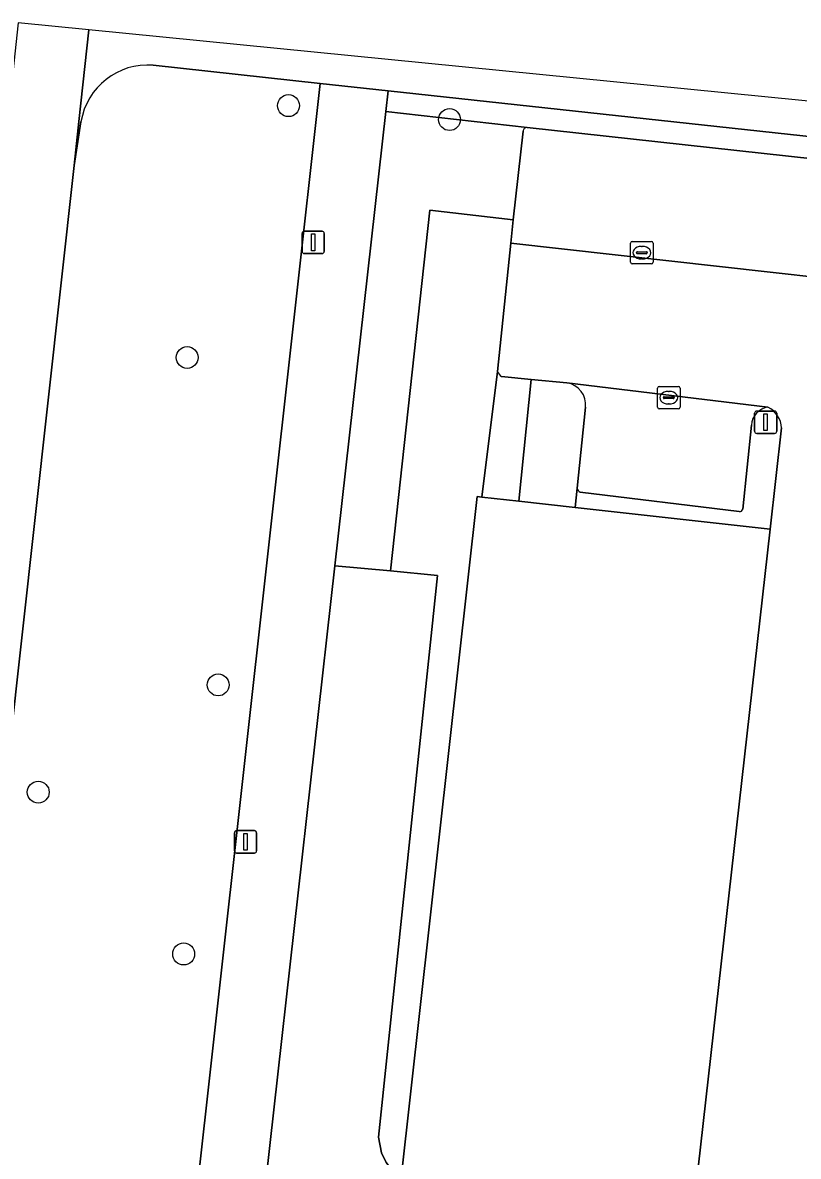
# Model space of a CAD drawing. Extents: x 162026 to 163502, y 387295 to 388169.
# Drawn here: x 162142.8 to 162177.4, y 388114.5 to 388165 of the extents above; entities that cross this region are included whole.
import ezdxf

# ---------------------------------------------------------------- set-up
doc = ezdxf.new("R2010")
doc.units = 0
for name, color, linetype in [('IMGEO_Berm_groen', 7, 'Continuous'), ('IMGEO_Boom', 7, 'Continuous'), ('IMGEO_Fietspad_gesloten', 7, 'Continuous'), ('IMGEO_Groenvoorziening', 7, 'Continuous'), ('IMGEO_Kolk', 7, 'Continuous'), ('IMGEO_Lichtmast', 7, 'Continuous'), ('IMGEO_Loofbos', 7, 'Continuous'), ('IMGEO_Pand', 7, 'Continuous'), ('IMGEO_Parkeervlak_open', 7, 'Continuous'), ('IMGEO_Rijbaan_lokaal_open', 7, 'Continuous'), ('IMGEO_Voetpad_gesloten', 7, 'Continuous'), ('IMGEO_Voetpad_open', 7, 'Continuous')]:
    doc.layers.add(name, color=color, linetype=linetype)

msp = doc.modelspace()

# ---------------------------------------------------------------- linework, layer by layer
at = {"layer": 'IMGEO_Berm_groen'}
for points in [[(162156.097, 388162.257), (162148.659, 388163.065)], [(162145.439, 388160.548), (162145.131, 388158.602), (162128.834, 388011.725), (162128.818, 388011.491), (162128.823, 388011.257), (162128.849, 388011.024), (162128.895, 388010.794), (162128.962, 388010.569), (162129.049, 388010.351), (162129.155, 388010.142), (162129.279, 388009.943), (162129.42, 388009.756), (162129.578, 388009.582), (162129.75, 388009.423), (162129.936, 388009.28), (162130.134, 388009.155), (162130.343, 388009.047), (162130.56, 388008.959), (162130.784, 388008.89), (162131.013, 388008.842), (162131.166, 388008.821), (162138.907, 388008.012), (162156.097, 388162.257)]]:
    msp.add_lwpolyline(points, dxfattribs=at)
msp.add_arc((162148.411, 388160.064), 3.011, 85.2819, 170.746, dxfattribs=at)
at = {"layer": 'IMGEO_Boom'}
for centre in [(162154.688, 388161.266), (162161.866, 388160.646), (162150.171, 388150.048), (162151.553, 388135.465), (162143.534, 388130.688), (162150.017, 388123.481)]:
    msp.add_circle(centre, 0.489, dxfattribs=at)
at = {"layer": 'IMGEO_Fietspad_gesloten'}
msp.add_lwpolyline([(162142.635, 388164.961), (162136.597, 388108.731), (162125.11, 388005.69), (162128.705, 388005.301), (162129.279, 388009.943), (162129.155, 388010.142), (162129.049, 388010.351), (162128.962, 388010.569), (162128.895, 388010.794), (162128.849, 388011.024), (162128.823, 388011.257), (162128.818, 388011.491), (162128.834, 388011.725), (162145.131, 388158.602), (162145.348, 388160.554), (162145.79, 388164.648)], close=True, dxfattribs=at)
at = {"layer": 'IMGEO_Groenvoorziening'}
for points in [[(162159.131, 388161.927), (162159.027, 388161.001), (162165.327, 388160.288), (162165.331, 388160.288), (162189.836, 388157.6)], [(162190.112, 388152.293), (162190.431, 388152.637), (162191.029, 388158.462), (162159.131, 388161.927)], [(162165.327, 388160.288), (162159.027, 388161.001), (162156.758, 388140.773), (162159.238, 388140.539), (162160.984, 388156.615)], [(162160.984, 388156.615), (162164.708, 388156.175), (162165.141, 388160.124)], [(162164.003, 388149.419), (162163.304, 388143.826), (162164.96, 388143.642), (162165.498, 388149.075)], [(162165.498, 388149.075), (162164.178, 388149.206)], [(162175.318, 388147.037), (162174.93, 388143.298)], [(162167.547, 388144.233), (162167.466, 388143.363), (162176.16, 388142.394), (162176.665, 388146.91)], [(162174.775, 388143.192), (162167.694, 388144.047)]]:
    msp.add_lwpolyline(points, dxfattribs=at)
msp.add_lwpolyline([(162163.102, 388143.849), (162163.304, 388143.826), (162164.003, 388149.419), (162164.594, 388155.133), (162164.708, 388156.175), (162160.984, 388156.615), (162159.238, 388140.539), (162161.331, 388140.334), (162158.693, 388115.32), (162158.828, 388114.622), (162159.035, 388114.195), (162159.327, 388113.821), (162159.703, 388113.507)], close=True, dxfattribs=at)
for centre, radius, start, end in [((162165.309, 388160.121), 0.168, 83.923, 178.8836), ((162164.52, 388149.666), 0.573, 205.493, 233.3198), ((162176.19, 388146.972), 0.874, 98.6828, 175.7081), ((162175.561, 388146.848), 1.106, 3.2024, 63.2878), ((162167.76, 388144.25), 0.213, 184.5834, 252.0569), ((162174.81, 388143.307), 0.121, 253.2152, 355.519)]:
    msp.add_arc(centre, radius, start, end, dxfattribs=at)
at = {"layer": 'IMGEO_Kolk'}
for p, q in [((162169.937, 388154.289), (162169.937, 388155.141)), ((162170.012, 388155.215), (162170.864, 388155.215)), ((162170.938, 388155.141), (162170.938, 388154.289)), ((162170.196, 388154.709), (162170.196, 388154.721)), ((162170.634, 388154.672), (162170.236, 388154.672)), ((162170.239, 388154.758), (162170.637, 388154.758)), ((162170.425, 388154.995), (162170.45, 388154.995)), ((162170.68, 388154.721), (162170.68, 388154.709)), ((162170.864, 388154.215), (162170.012, 388154.215)), ((162170.448, 388154.435), (162170.423, 388154.435)), ((162171.136, 388147.833), (162171.136, 388148.685)), ((162171.211, 388148.759), (162172.063, 388148.759)), ((162171.624, 388148.539), (162171.649, 388148.539)), ((162172.137, 388148.685), (162172.137, 388147.833)), ((162171.395, 388148.253), (162171.395, 388148.265)), ((162171.833, 388148.216), (162171.435, 388148.216)), ((162171.438, 388148.302), (162171.836, 388148.302)), ((162171.647, 388147.979), (162171.622, 388147.979)), ((162171.879, 388148.265), (162171.879, 388148.253)), ((162172.063, 388147.759), (162171.211, 388147.759))]:
    msp.add_line(p, q, dxfattribs=at)
for points in [[(162169.937, 388154.289), (162169.937, 388155.141)], [(162170.012, 388155.215), (162170.864, 388155.215)], [(162170.938, 388155.141), (162170.938, 388154.289)], [(162170.864, 388154.215), (162170.012, 388154.215)], [(162171.136, 388147.833), (162171.136, 388148.685)], [(162171.211, 388148.759), (162172.063, 388148.759)], [(162172.137, 388148.685), (162172.137, 388147.833)], [(162172.063, 388147.759), (162171.211, 388147.759)]]:
    msp.add_lwpolyline(points, dxfattribs=at)
for centre, radius, start, end in [((162170.014, 388155.139), 0.0765, 91.552, 178.448), ((162170.014, 388155.139), 0.0765, 91.552, 178.448), ((162170.862, 388155.139), 0.0765, 1.552, 88.448), ((162170.862, 388155.139), 0.0765, 1.552, 88.448), ((162170.236, 388154.718), 0.0403, 85.8775, 175.7526), ((162170.233, 388154.708), 0.0366, 178.938, 274.7102), ((162170.637, 388154.715), 0.043, 264.8664, 352.4533), ((162170.641, 388154.72), 0.0386, 1.7309, 96.639), ((162170.014, 388154.291), 0.0765, 181.552, 268.448), ((162170.014, 388154.291), 0.0765, 181.552, 268.448), ((162170.862, 388154.291), 0.0765, 271.552, 358.448), ((162170.862, 388154.291), 0.0765, 271.552, 358.448), ((162171.213, 388148.683), 0.0765, 91.552, 178.448), ((162171.213, 388148.683), 0.0765, 91.552, 178.448), ((162172.061, 388148.683), 0.0765, 1.552, 88.448), ((162172.061, 388148.683), 0.0765, 1.552, 88.448), ((162171.435, 388148.262), 0.0403, 85.8775, 175.7526), ((162171.432, 388148.252), 0.0366, 178.938, 274.7102), ((162171.836, 388148.259), 0.043, 264.8664, 352.4533), ((162171.84, 388148.264), 0.0386, 1.7309, 96.639), ((162171.213, 388147.835), 0.0765, 181.552, 268.448), ((162171.213, 388147.835), 0.0765, 181.552, 268.448), ((162172.061, 388147.835), 0.0765, 271.552, 358.448), ((162172.061, 388147.835), 0.0765, 271.552, 358.448)]:
    msp.add_arc(centre, radius, start, end, dxfattribs=at)
for centre, major_axis, ratio, start_param, end_param in [((162170.424, 388154.715), (-0.387, 0.002), 0.722429, 4.712389, 7.853982), ((162170.449, 388154.715), (-0.39, 0.002), 0.717154, 1.570796, 4.712389), ((162171.623, 388148.259), (-0.387, 0.002), 0.722429, 4.712389, 7.853982), ((162171.648, 388148.259), (-0.39, 0.002), 0.717154, 1.570796, 4.712389)]:
    msp.add_ellipse(centre, major_axis=major_axis, ratio=ratio, start_param=start_param, end_param=end_param, dxfattribs=at)
at = {"layer": 'IMGEO_Lichtmast'}
for p, q in [((162155.292, 388154.774), (162155.292, 388155.574)), ((162155.292, 388155.574), (162155.292, 388154.774)), ((162155.392, 388155.674), (162156.182, 388155.674)), ((162156.182, 388155.674), (162155.392, 388155.674)), ((162156.282, 388155.574), (162156.282, 388154.774)), ((162156.282, 388154.774), (162156.282, 388155.574)), ((162156.182, 388154.674), (162155.392, 388154.674)), ((162155.392, 388154.674), (162156.182, 388154.674)), ((162175.459, 388146.764), (162175.459, 388147.564)), ((162175.459, 388147.564), (162175.459, 388146.764)), ((162175.559, 388147.664), (162176.349, 388147.664)), ((162176.349, 388147.664), (162175.559, 388147.664)), ((162176.449, 388147.564), (162176.449, 388146.764)), ((162176.449, 388146.764), (162176.449, 388147.564)), ((162176.349, 388146.664), (162175.559, 388146.664)), ((162175.559, 388146.664), (162176.349, 388146.664)), ((162152.276, 388128.073), (162152.276, 388128.873)), ((162152.276, 388128.873), (162152.276, 388128.073)), ((162152.376, 388128.973), (162153.166, 388128.973)), ((162153.166, 388128.973), (162152.376, 388128.973)), ((162153.266, 388128.873), (162153.266, 388128.073)), ((162153.266, 388128.073), (162153.266, 388128.873)), ((162153.166, 388127.973), (162152.376, 388127.973)), ((162152.376, 388127.973), (162153.166, 388127.973))]:
    msp.add_line(p, q, dxfattribs=at)
for points in [[(162155.712, 388155.549), (162155.862, 388155.549), (162155.862, 388154.799), (162155.712, 388154.799), (162155.712, 388155.549)], [(162175.879, 388147.539), (162176.029, 388147.539), (162176.029, 388146.789), (162175.879, 388146.789), (162175.879, 388147.539)], [(162152.696, 388128.848), (162152.846, 388128.848), (162152.846, 388128.098), (162152.696, 388128.098), (162152.696, 388128.848)]]:
    msp.add_lwpolyline(points, dxfattribs=at)
for centre, start, end in [((162155.392, 388155.574), 90, 180), ((162155.392, 388155.574), 90, 180), ((162156.182, 388155.574), 0, 90), ((162156.182, 388155.574), 360, 90), ((162155.392, 388154.774), 180, 270), ((162155.392, 388154.774), 180, 270), ((162156.182, 388154.774), 270, 0), ((162156.182, 388154.774), 270, 0), ((162175.559, 388147.564), 90, 180), ((162175.559, 388147.564), 90, 180), ((162176.349, 388147.564), 0, 90), ((162176.349, 388147.564), 360, 90), ((162175.559, 388146.764), 180, 270), ((162175.559, 388146.764), 180, 270), ((162176.349, 388146.764), 270, 0), ((162176.349, 388146.764), 270, 0), ((162152.376, 388128.873), 90, 180), ((162152.376, 388128.873), 90, 180), ((162153.166, 388128.873), 0, 90), ((162153.166, 388128.873), 360, 90), ((162152.376, 388128.073), 180, 270), ((162152.376, 388128.073), 180, 270), ((162153.166, 388128.073), 270, 0), ((162153.166, 388128.073), 270, 0)]:
    msp.add_arc(centre, 0.1, start, end, dxfattribs=at)
at = {"layer": 'IMGEO_Loofbos'}
msp.add_lwpolyline([(162149.51, 388076.152), (162167.212, 388074.168), (162170.235, 388101.149), (162158.466, 388102.467), (162159.703, 388113.507), (162159.327, 388113.821), (162159.035, 388114.195), (162158.828, 388114.622), (162158.693, 388115.32), (162161.331, 388140.334), (162159.238, 388140.539), (162156.758, 388140.773)], close=True, dxfattribs=at)
at = {"layer": 'IMGEO_Pand'}
msp.add_lwpolyline([(162172.827, 388112.903), (162176.16, 388142.394), (162167.466, 388143.363), (162164.96, 388143.642), (162163.304, 388143.826), (162163.102, 388143.849), (162159.703, 388113.507), (162158.466, 388102.467), (162170.235, 388101.149), (162167.212, 388074.168), (162166.678, 388069.397), (162177.601, 388068.214), (162179.658, 388067.991), (162180.228, 388073.107), (162182.664, 388094.947), (162183.233, 388100.051), (162187.649, 388099.588), (162187.928, 388102.25), (162189.22, 388102.107), (162189.597, 388105.501), (162172.209, 388107.435)], close=True, dxfattribs=at)
at = {"layer": 'IMGEO_Parkeervlak_open'}
for points in [[(162165.141, 388160.124), (162164.708, 388156.175), (162164.594, 388155.133), (162190.112, 388152.293)], [(162189.836, 388157.6), (162165.331, 388160.288), (162165.327, 388160.288)], [(162176.058, 388147.836), (162167.095, 388148.916)], [(162167.93, 388147.828), (162167.547, 388144.233)], [(162174.93, 388143.298), (162175.318, 388147.037)], [(162167.694, 388144.047), (162174.775, 388143.192)]]:
    msp.add_lwpolyline(points, dxfattribs=at)
for centre, radius, start, end in [((162165.309, 388160.121), 0.168, 83.923, 178.8836), ((162166.942, 388147.934), 0.994, 353.8731, 81.1367), ((162176.19, 388146.972), 0.874, 98.6828, 175.7081), ((162167.76, 388144.25), 0.213, 184.5834, 252.0569), ((162174.81, 388143.307), 0.121, 253.2152, 355.519)]:
    msp.add_arc(centre, radius, start, end, dxfattribs=at)
at = {"layer": 'IMGEO_Rijbaan_lokaal_open'}
for points in [[(162207.034, 388150.88), (162204.41, 388151.158), (162201.5, 388151.466), (162198.732, 388151.758), (162195.965, 388152.051), (162193.198, 388152.344), (162190.431, 388152.637), (162190.112, 388152.293), (162164.594, 388155.133), (162164.003, 388149.419)], [(162164.178, 388149.206), (162165.498, 388149.075), (162167.095, 388148.916), (162176.058, 388147.836)], [(162176.665, 388146.91), (162176.16, 388142.394), (162172.827, 388112.903), (162178.468, 388112.268), (162189.728, 388111.001), (162192.161, 388110.716), (162207.999, 388108.964), (162209.13, 388108.814), (162209.74, 388114.919), (162207.541, 388115.108), (162185.677, 388117.572), (162180.942, 388118.098)]]:
    msp.add_lwpolyline(points, dxfattribs=at)
for centre, radius, start, end in [((162164.52, 388149.666), 0.573, 205.493, 233.3198), ((162175.561, 388146.848), 1.106, 3.2024, 63.2878)]:
    msp.add_arc(centre, radius, start, end, dxfattribs=at)
at = {"layer": 'IMGEO_Voetpad_gesloten'}
for points in [[(162237.567, 388138.444), (162228.038, 388151.844), (162214.288, 388157.855), (162145.79, 388164.648), (162145.348, 388160.554), (162145.131, 388158.602), (162145.439, 388160.548)], [(162148.659, 388163.065), (162156.097, 388162.257), (162159.131, 388161.927), (162191.029, 388158.462), (162191.076, 388158.918), (162193.862, 388158.619), (162196.629, 388158.322), (162199.396, 388158.024), (162202.162, 388157.727), (162205.07, 388157.415), (162209.644, 388156.924), (162213.728, 388156.485), (162213.678, 388156.032), (162214.26, 388155.89)]]:
    msp.add_lwpolyline(points, dxfattribs=at)
msp.add_arc((162148.411, 388160.064), 3.011, 85.2819, 170.746, dxfattribs=at)
at = {"layer": 'IMGEO_Voetpad_open'}
msp.add_lwpolyline([(162156.758, 388140.773), (162159.027, 388161.001), (162159.131, 388161.927), (162156.097, 388162.257), (162138.907, 388008.012), (162141.829, 388007.678), (162144.078, 388027.703), (162144.514, 388031.612), (162148.626, 388068.273), (162149.51, 388076.152)], close=True, dxfattribs=at)
msp.add_lwpolyline([(162167.095, 388148.916), (162165.498, 388149.075), (162164.96, 388143.642), (162167.466, 388143.363), (162167.547, 388144.233), (162167.93, 388147.828)], dxfattribs=at)
msp.add_arc((162166.942, 388147.934), 0.994, 353.8731, 81.1367, dxfattribs=at)

doc.saveas('drawing.dxf')
